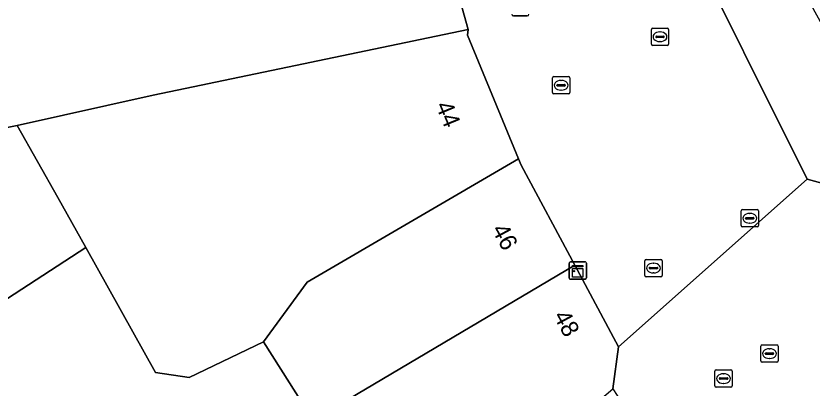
# Model space of a CAD drawing. Extents: x 161087 to 161926, y 382572 to 383873.
# Drawn here: x 161233.91 to 161279.97, y 383361.56 to 383383.07 of the extents above; entities that cross this region are included whole.
import ezdxf

# ---------------------------------------------------------------- set-up
doc = ezdxf.new("R2010")
doc.units = 0
for name, color, linetype in [('IMGEO_Afvalbak', 7, 'Continuous'), ('IMGEO_Erf', 7, 'Continuous'), ('IMGEO_Kast', 7, 'Continuous'), ('IMGEO_Kolk', 7, 'Continuous'), ('IMGEO_Pand', 7, 'Continuous'), ('IMGEO_Pand_nummerreeks', 7, 'Continuous'), ('IMGEO_Rioolput', 7, 'Continuous'), ('IMGEO_Voetgangersgebied_open', 7, 'Continuous')]:
    doc.layers.add(name, color=color, linetype=linetype)

msp = doc.modelspace()

# ---------------------------------------------------------------- linework, layer by layer
at = {"layer": 'IMGEO_Afvalbak'}
for p, q in [((161263.489, 383383.07), (161262.699, 383383.07)), ((161262.699, 383383.07), (161263.489, 383383.07))]:
    msp.add_line(p, q, dxfattribs=at)
for centre, start, end in [((161262.699, 383383.17), 180, 270), ((161262.699, 383383.17), 180, 270), ((161263.489, 383383.17), 270, 0), ((161263.489, 383383.17), 270, 0)]:
    msp.add_arc(centre, 0.1, start, end, dxfattribs=at)
at = {"layer": 'IMGEO_Erf'}
msp.add_lwpolyline([(161237.955, 383369.683), (161236.33, 383372.578), (161233.991, 383376.744), (161232.733, 383376.486), (161219.826, 383373.837), (161219.913, 383373.3), (161219.514, 383370.024), (161218.763, 383370.115), (161212.559, 383370.871), (161212.407, 383369.663), (161218.709, 383357.772), (161223.651, 383360.585), (161228.774, 383363.717), (161228.868, 383363.778)], close=True, dxfattribs=at)
at = {"layer": 'IMGEO_Kast'}
for p, q in [((161265.911, 383367.926), (161265.911, 383368.767)), ((161265.911, 383368.767), (161265.911, 383367.926)), ((161265.986, 383368.851), (161266.827, 383368.851)), ((161266.827, 383368.851), (161265.986, 383368.851)), ((161266.911, 383368.776), (161266.911, 383367.935)), ((161266.911, 383367.935), (161266.911, 383368.776)), ((161266.836, 383367.851), (161265.995, 383367.851)), ((161265.995, 383367.851), (161266.836, 383367.851))]:
    msp.add_line(p, q, dxfattribs=at)
for points in [[(161266.106, 383368.641), (161266.706, 383368.641), (161266.706, 383368.556), (161266.106, 383368.556), (161266.106, 383368.641)], [(161266.106, 383368.466), (161266.706, 383368.466), (161266.706, 383367.977), (161266.106, 383367.977), (161266.106, 383368.466)]]:
    msp.add_lwpolyline(points, dxfattribs=at)
msp.add_circle((161266.19, 383368.315), 0.0377, dxfattribs=at)
for centre, start, end in [((161265.989, 383368.773), 92.4484, 184.2845), ((161265.989, 383368.773), 92.4484, 184.2845), ((161266.833, 383368.773), 2.4484, 94.2845), ((161266.833, 383368.773), 2.4484, 94.2845), ((161265.989, 383367.929), 182.4484, 274.2845), ((161265.989, 383367.929), 182.4484, 274.2845), ((161266.833, 383367.929), 272.4484, 4.2845), ((161266.833, 383367.929), 272.4484, 4.2845)]:
    msp.add_arc(centre, 0.0779, start, end, dxfattribs=at)
at = {"layer": 'IMGEO_Kolk'}
for p, q in [((161270.67, 383381.439), (161270.67, 383382.291)), ((161270.745, 383382.365), (161271.597, 383382.365)), ((161271.158, 383382.145), (161271.183, 383382.145)), ((161271.671, 383382.291), (161271.671, 383381.439)), ((161270.929, 383381.859), (161270.929, 383381.871)), ((161271.367, 383381.822), (161270.969, 383381.822)), ((161270.972, 383381.908), (161271.37, 383381.908)), ((161271.181, 383381.585), (161271.156, 383381.585)), ((161271.413, 383381.871), (161271.413, 383381.859)), ((161271.597, 383381.365), (161270.745, 383381.365)), ((161264.95, 383378.635), (161264.95, 383379.487)), ((161265.025, 383379.561), (161265.877, 383379.561)), ((161265.438, 383379.341), (161265.463, 383379.341)), ((161265.951, 383379.487), (161265.951, 383378.635)), ((161265.209, 383379.055), (161265.209, 383379.067)), ((161265.647, 383379.018), (161265.249, 383379.018)), ((161265.252, 383379.104), (161265.65, 383379.104)), ((161265.461, 383378.781), (161265.436, 383378.781)), ((161265.693, 383379.067), (161265.693, 383379.055)), ((161265.877, 383378.561), (161265.025, 383378.561)), ((161275.936, 383371.872), (161276.788, 383371.872)), ((161275.861, 383370.946), (161275.861, 383371.798)), ((161276.163, 383371.415), (161276.561, 383371.415)), ((161276.349, 383371.652), (161276.374, 383371.652)), ((161276.862, 383371.798), (161276.862, 383370.946)), ((161276.12, 383371.366), (161276.12, 383371.378)), ((161276.558, 383371.329), (161276.16, 383371.329)), ((161276.372, 383371.092), (161276.347, 383371.092)), ((161276.604, 383371.378), (161276.604, 383371.366)), ((161276.788, 383370.872), (161275.936, 383370.872)), ((161270.294, 383368.067), (161270.294, 383368.919)), ((161270.369, 383368.993), (161271.221, 383368.993)), ((161270.782, 383368.773), (161270.807, 383368.773)), ((161271.295, 383368.919), (161271.295, 383368.067)), ((161270.553, 383368.487), (161270.553, 383368.499)), ((161270.991, 383368.45), (161270.593, 383368.45)), ((161270.596, 383368.536), (161270.994, 383368.536)), ((161270.805, 383368.213), (161270.78, 383368.213)), ((161271.037, 383368.499), (161271.037, 383368.487)), ((161271.221, 383367.993), (161270.369, 383367.993))]:
    msp.add_line(p, q, dxfattribs=at)
for points in [[(161270.67, 383381.439), (161270.67, 383382.291)], [(161270.745, 383382.365), (161271.597, 383382.365)], [(161271.671, 383382.291), (161271.671, 383381.439)], [(161271.597, 383381.365), (161270.745, 383381.365)], [(161264.95, 383378.635), (161264.95, 383379.487)], [(161265.025, 383379.561), (161265.877, 383379.561)], [(161265.951, 383379.487), (161265.951, 383378.635)], [(161265.877, 383378.561), (161265.025, 383378.561)], [(161275.936, 383371.872), (161276.788, 383371.872)], [(161275.861, 383370.946), (161275.861, 383371.798)], [(161276.862, 383371.798), (161276.862, 383370.946)], [(161276.788, 383370.872), (161275.936, 383370.872)], [(161270.294, 383368.067), (161270.294, 383368.919)], [(161270.369, 383368.993), (161271.221, 383368.993)], [(161271.295, 383368.919), (161271.295, 383368.067)], [(161271.221, 383367.993), (161270.369, 383367.993)]]:
    msp.add_lwpolyline(points, dxfattribs=at)
for centre, radius, start, end in [((161270.747, 383382.289), 0.0765, 91.552, 178.448), ((161270.747, 383382.289), 0.0765, 91.552, 178.448), ((161271.595, 383382.289), 0.0765, 1.552, 88.448), ((161271.595, 383382.289), 0.0765, 1.552, 88.448), ((161270.969, 383381.868), 0.0403, 85.8775, 175.7526), ((161270.966, 383381.858), 0.0366, 178.938, 274.7102), ((161271.37, 383381.865), 0.043, 264.8664, 352.4533), ((161271.374, 383381.87), 0.0386, 1.7309, 96.639), ((161270.747, 383381.441), 0.0765, 181.552, 268.448), ((161270.747, 383381.441), 0.0765, 181.552, 268.448), ((161271.595, 383381.441), 0.0765, 271.552, 358.448), ((161271.595, 383381.441), 0.0765, 271.552, 358.448), ((161265.027, 383379.485), 0.0765, 91.552, 178.448), ((161265.027, 383379.485), 0.0765, 91.552, 178.448), ((161265.875, 383379.485), 0.0765, 1.552, 88.448), ((161265.875, 383379.485), 0.0765, 1.552, 88.448), ((161265.249, 383379.064), 0.0403, 85.8775, 175.7526), ((161265.246, 383379.054), 0.0366, 178.938, 274.7102), ((161265.65, 383379.061), 0.043, 264.8664, 352.4533), ((161265.654, 383379.066), 0.0386, 1.7309, 96.639), ((161265.027, 383378.637), 0.0765, 181.552, 268.448), ((161265.027, 383378.637), 0.0765, 181.552, 268.448), ((161265.875, 383378.637), 0.0765, 271.552, 358.448), ((161265.875, 383378.637), 0.0765, 271.552, 358.448), ((161275.938, 383371.796), 0.0765, 91.552, 178.448), ((161275.938, 383371.796), 0.0765, 91.552, 178.448), ((161276.786, 383371.796), 0.0765, 1.552, 88.448), ((161276.786, 383371.796), 0.0765, 1.552, 88.448), ((161276.16, 383371.375), 0.0403, 85.8775, 175.7526), ((161276.565, 383371.377), 0.0386, 1.7309, 96.639), ((161275.938, 383370.948), 0.0765, 181.552, 268.448), ((161275.938, 383370.948), 0.0765, 181.552, 268.448), ((161276.157, 383371.365), 0.0366, 178.938, 274.7102), ((161276.561, 383371.372), 0.043, 264.8664, 352.4533), ((161276.786, 383370.948), 0.0765, 271.552, 358.448), ((161276.786, 383370.948), 0.0765, 271.552, 358.448), ((161270.371, 383368.917), 0.0765, 91.552, 178.448), ((161270.371, 383368.917), 0.0765, 91.552, 178.448), ((161271.219, 383368.917), 0.0765, 1.552, 88.448), ((161271.219, 383368.917), 0.0765, 1.552, 88.448), ((161270.593, 383368.496), 0.0403, 85.8775, 175.7526), ((161270.59, 383368.486), 0.0366, 178.938, 274.7102), ((161270.994, 383368.493), 0.043, 264.8664, 352.4533), ((161270.998, 383368.498), 0.0386, 1.7309, 96.639), ((161270.371, 383368.069), 0.0765, 181.552, 268.448), ((161270.371, 383368.069), 0.0765, 181.552, 268.448), ((161271.219, 383368.069), 0.0765, 271.552, 358.448), ((161271.219, 383368.069), 0.0765, 271.552, 358.448)]:
    msp.add_arc(centre, radius, start, end, dxfattribs=at)
for centre, major_axis, ratio, start_param, end_param in [((161271.157, 383381.865), (-0.387, 0.002), 0.722429, 4.712389, 7.853982), ((161271.182, 383381.865), (-0.39, 0.002), 0.717154, 1.570796, 4.712389), ((161265.437, 383379.061), (-0.387, 0.002), 0.722429, 4.712389, 7.853982), ((161265.462, 383379.061), (-0.39, 0.002), 0.717154, 1.570796, 4.712389), ((161276.348, 383371.372), (-0.387, 0.002), 0.722429, 4.712389, 7.853982), ((161276.373, 383371.372), (-0.39, 0.002), 0.717154, 1.570796, 4.712389), ((161270.781, 383368.493), (-0.387, 0.002), 0.722429, 4.712389, 7.853982), ((161270.806, 383368.493), (-0.39, 0.002), 0.717154, 1.570796, 4.712389)]:
    msp.add_ellipse(centre, major_axis=major_axis, ratio=ratio, start_param=start_param, end_param=end_param, dxfattribs=at)
at = {"layer": 'IMGEO_Pand'}
for points in [[(161260.081, 383382.281), (161257.072, 383393.083), (161256.902, 383393.045), (161256.812, 383393.491), (161256.788, 383393.61), (161220.238, 383386.084), (161214.568, 383386.973), (161212.966, 383374.372), (161219.268, 383373.798), (161219.826, 383373.837), (161232.733, 383376.486), (161233.991, 383376.744), (161241.862, 383378.493)], [(161284.415, 383375.577), (161278.727, 383385.897), (161279.776, 383386.694), (161278.95, 383387.847), (161279.224, 383388.104), (161278.466, 383388.913), (161279.33, 383389.723), (161278.344, 383390.776), (161272.328, 383388.379), (161279.683, 383373.625), (161280.531, 383373.408)], [(161260.081, 383382.281), (161241.862, 383378.493), (161233.991, 383376.744), (161236.33, 383372.578), (161237.955, 383369.683), (161241.982, 383362.465), (161243.94, 383362.158), (161248.244, 383364.22), (161250.761, 383367.675), (161262.988, 383374.813), (161260.044, 383381.96)], [(161262.988, 383374.813), (161250.761, 383367.675), (161248.244, 383364.22), (161251.103, 383359.692), (161266.246, 383368.659), (161263.141, 383374.441)], [(161248.244, 383364.22), (161243.94, 383362.158), (161241.982, 383362.465), (161237.955, 383369.683), (161228.868, 383363.778), (161234.906, 383354.31), (161241.388, 383358.301), (161243.363, 383359.517), (161245.666, 383355.616), (161247.761, 383356.933), (161253.193, 383348.558), (161253.271, 383348.622), (161268.435, 383361.508), (161268.778, 383363.944), (161266.246, 383368.659), (161251.103, 383359.692)]]:
    msp.add_lwpolyline(points, close=True, dxfattribs=at)
at = {"layer": 'IMGEO_Rioolput'}
for p, q in [((161277.077, 383364.048), (161277.929, 383364.048)), ((161277.002, 383363.122), (161277.002, 383363.974)), ((161277.304, 383363.591), (161277.702, 383363.591)), ((161277.49, 383363.828), (161277.515, 383363.828)), ((161278.003, 383363.974), (161278.003, 383363.122)), ((161277.261, 383363.542), (161277.261, 383363.554)), ((161277.699, 383363.505), (161277.301, 383363.505)), ((161277.513, 383363.268), (161277.488, 383363.268)), ((161277.745, 383363.554), (161277.745, 383363.542)), ((161277.929, 383363.048), (161277.077, 383363.048)), ((161274.348, 383361.679), (161274.348, 383362.531)), ((161274.423, 383362.605), (161275.275, 383362.605)), ((161274.836, 383362.385), (161274.861, 383362.385)), ((161275.349, 383362.531), (161275.349, 383361.679)), ((161274.607, 383362.099), (161274.607, 383362.111)), ((161275.045, 383362.062), (161274.647, 383362.062)), ((161274.65, 383362.148), (161275.048, 383362.148)), ((161274.859, 383361.825), (161274.834, 383361.825)), ((161275.091, 383362.111), (161275.091, 383362.099)), ((161275.275, 383361.605), (161274.423, 383361.605))]:
    msp.add_line(p, q, dxfattribs=at)
for points in [[(161277.077, 383364.048), (161277.929, 383364.048)], [(161277.002, 383363.122), (161277.002, 383363.974)], [(161278.003, 383363.974), (161278.003, 383363.122)], [(161277.929, 383363.048), (161277.077, 383363.048)], [(161274.348, 383361.679), (161274.348, 383362.531)], [(161274.423, 383362.605), (161275.275, 383362.605)], [(161275.349, 383362.531), (161275.349, 383361.679)], [(161275.275, 383361.605), (161274.423, 383361.605)]]:
    msp.add_lwpolyline(points, dxfattribs=at)
for centre, radius, start, end in [((161277.079, 383363.972), 0.0765, 91.552, 178.448), ((161277.079, 383363.972), 0.0765, 91.552, 178.448), ((161277.927, 383363.972), 0.0765, 1.552, 88.448), ((161277.927, 383363.972), 0.0765, 1.552, 88.448), ((161277.301, 383363.551), 0.0403, 85.8775, 175.7526), ((161277.706, 383363.553), 0.0386, 1.7309, 96.639), ((161277.079, 383363.124), 0.0765, 181.552, 268.448), ((161277.079, 383363.124), 0.0765, 181.552, 268.448), ((161277.298, 383363.541), 0.0366, 178.938, 274.7102), ((161277.702, 383363.548), 0.043, 264.8664, 352.4533), ((161277.927, 383363.124), 0.0765, 271.552, 358.448), ((161277.927, 383363.124), 0.0765, 271.552, 358.448), ((161274.425, 383362.529), 0.0765, 91.552, 178.448), ((161274.425, 383362.529), 0.0765, 91.552, 178.448), ((161275.273, 383362.529), 0.0765, 1.552, 88.448), ((161275.273, 383362.529), 0.0765, 1.552, 88.448), ((161274.647, 383362.108), 0.0403, 85.8775, 175.7526), ((161274.644, 383362.098), 0.0366, 178.938, 274.7102), ((161275.048, 383362.105), 0.043, 264.8664, 352.4533), ((161275.052, 383362.11), 0.0386, 1.7309, 96.639), ((161274.425, 383361.681), 0.0765, 181.552, 268.448), ((161274.425, 383361.681), 0.0765, 181.552, 268.448), ((161275.273, 383361.681), 0.0765, 271.552, 358.448), ((161275.273, 383361.681), 0.0765, 271.552, 358.448)]:
    msp.add_arc(centre, radius, start, end, dxfattribs=at)
for centre, major_axis, ratio, start_param, end_param in [((161277.489, 383363.548), (-0.387, 0.002), 0.722429, 4.712389, 7.853982), ((161277.514, 383363.548), (-0.39, 0.002), 0.717154, 1.570796, 4.712389), ((161274.835, 383362.105), (-0.387, 0.002), 0.722429, 4.712389, 7.853982), ((161274.86, 383362.105), (-0.39, 0.002), 0.717154, 1.570796, 4.712389)]:
    msp.add_ellipse(centre, major_axis=major_axis, ratio=ratio, start_param=start_param, end_param=end_param, dxfattribs=at)
at = {"layer": 'IMGEO_Voetgangersgebied_open'}
for points in [[(161250.958, 383422.411), (161252.972, 383412.46), (161254.987, 383402.507), (161256.788, 383393.61), (161256.812, 383393.491), (161256.902, 383393.045), (161257.072, 383393.083), (161260.081, 383382.281), (161260.044, 383381.96), (161262.988, 383374.813), (161263.141, 383374.441), (161266.246, 383368.659), (161268.778, 383363.944), (161279.683, 383373.625), (161272.328, 383388.379), (161271.947, 383388.214), (161267.334, 383404.928), (161267.664, 383404.977), (161265.359, 383416.26)], [(161312.418, 383399.778), (161311.778, 383400.456), (161309.524, 383398.77), (161310.423, 383397.781), (161310.222, 383397.593), (161305.86, 383393.502), (161301.654, 383389.841), (161299.58, 383388.035), (161295.51, 383384.493), (161294.274, 383383.417), (161288.449, 383378.346), (161286.792, 383376.904), (161284.415, 383375.577), (161280.531, 383373.408), (161279.683, 383373.625), (161268.778, 383363.944), (161268.435, 383361.508), (161273.961, 383353.028), (161283.876, 383359.843), (161286.444, 383361.807), (161294.319, 383367.821)]]:
    msp.add_lwpolyline(points, dxfattribs=at)

# ---------------------------------------------------------------- texts
at = {"layer": 'IMGEO_Pand_nummerreeks'}
for s, rotation, p in [('44', 292.4305, (161258.172, 383377.9)), ('46', 298.244, (161261.413, 383370.726)), ('48', 298.2351, (161264.983, 383365.726))]:
    msp.add_text(s, height=1, rotation=rotation, dxfattribs=at).set_placement(p)

doc.saveas('drawing.dxf')
